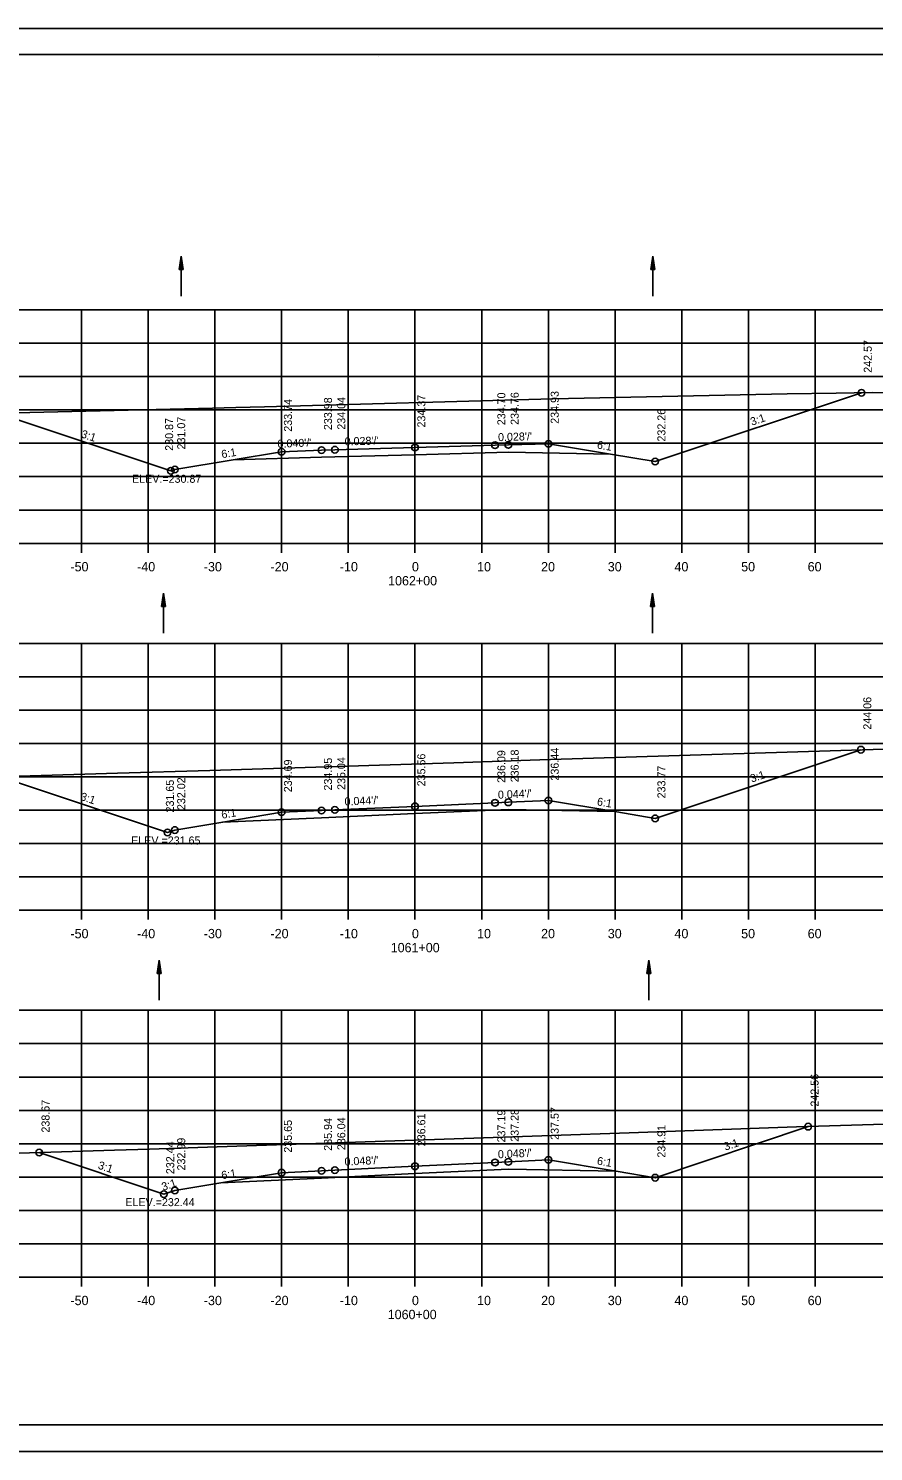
# Model space of a CAD drawing. Extents: x 1386544 to 1388153, y 379785 to 390999.
# Drawn here: x 1387301.7 to 1387428.4, y 388438.9 to 388652.2 of the extents above; entities that cross this region are included whole.
import ezdxf

# ---------------------------------------------------------------- set-up
doc = ezdxf.new("R2010")
doc.units = 0
for name, color, linetype in [('R_Alt Surface', 7, 'Continuous'), ('R_Axis', 7, 'Continuous'), ('R_Axis Annot', 7, 'Continuous'), ('R_Border', 7, 'Continuous'), ('R_Exist Surface', 7, 'Continuous'), ('R_Fin Surface', 7, 'Continuous'), ('R_Grid', 7, 'Continuous'), ('R_No Plot', 7, 'Continuous'), ('R_Water', 7, 'Continuous'), ('R_Xsect Elev', 7, 'Continuous'), ('R_Xsect Slope', 7, 'Continuous')]:
    doc.layers.add(name, color=color, linetype=linetype)

msp = doc.modelspace()

# ---------------------------------------------------------------- linework, layer by layer
at = {"layer": 'R_Alt Surface'}
for points in [[(1387332.4, 388587.56), (1387345.68, 388587.93), (1387359.68, 388588.32), (1387373.68, 388588.71), (1387389.02, 388588.4)], [(1387330.86, 388533.25), (1387345.68, 388533.9), (1387359.68, 388534.51), (1387373.68, 388535.13), (1387389.67, 388534.81)], [(1387330.55, 388479.16), (1387345.68, 388479.89), (1387359.68, 388480.56), (1387373.68, 388481.23), (1387389.84, 388480.91)]]:
    msp.add_lwpolyline(points, dxfattribs=at)
at = {"layer": 'R_Axis'}
for p, q in [((1387209.68, 388575.03), (1387509.68, 388575.03)), ((1387309.68, 388573.63), (1387309.68, 388575.03)), ((1387319.68, 388573.63), (1387319.68, 388575.03)), ((1387329.68, 388573.63), (1387329.68, 388575.03)), ((1387339.68, 388573.63), (1387339.68, 388575.03)), ((1387349.68, 388573.63), (1387349.68, 388575.03)), ((1387359.68, 388573.63), (1387359.68, 388575.03)), ((1387369.68, 388573.63), (1387369.68, 388575.03)), ((1387379.68, 388573.63), (1387379.68, 388575.03)), ((1387389.68, 388573.63), (1387389.68, 388575.03)), ((1387399.68, 388573.63), (1387399.68, 388575.03)), ((1387409.68, 388573.63), (1387409.68, 388575.03)), ((1387419.68, 388573.63), (1387419.68, 388575.03)), ((1387209.68, 388520.03), (1387509.68, 388520.03)), ((1387309.68, 388518.63), (1387309.68, 388520.03)), ((1387319.68, 388518.63), (1387319.68, 388520.03)), ((1387329.68, 388518.63), (1387329.68, 388520.03)), ((1387339.68, 388518.63), (1387339.68, 388520.03)), ((1387349.68, 388518.63), (1387349.68, 388520.03)), ((1387359.68, 388518.63), (1387359.68, 388520.03)), ((1387369.68, 388518.63), (1387369.68, 388520.03)), ((1387379.68, 388518.63), (1387379.68, 388520.03)), ((1387389.68, 388518.63), (1387389.68, 388520.03)), ((1387399.68, 388518.63), (1387399.68, 388520.03)), ((1387409.68, 388518.63), (1387409.68, 388520.03)), ((1387419.68, 388518.63), (1387419.68, 388520.03)), ((1387209.68, 388465.03), (1387509.68, 388465.03)), ((1387309.68, 388463.63), (1387309.68, 388465.03)), ((1387319.68, 388463.63), (1387319.68, 388465.03)), ((1387329.68, 388463.63), (1387329.68, 388465.03)), ((1387339.68, 388463.63), (1387339.68, 388465.03)), ((1387349.68, 388463.63), (1387349.68, 388465.03)), ((1387359.68, 388463.63), (1387359.68, 388465.03)), ((1387369.68, 388463.63), (1387369.68, 388465.03)), ((1387379.68, 388463.63), (1387379.68, 388465.03)), ((1387389.68, 388463.63), (1387389.68, 388465.03)), ((1387399.68, 388463.63), (1387399.68, 388465.03)), ((1387409.68, 388463.63), (1387409.68, 388465.03)), ((1387419.68, 388463.63), (1387419.68, 388465.03))]:
    msp.add_line(p, q, dxfattribs=at)
at = {"layer": 'R_Border'}
for p, q in [((1387201.68, 388648.33), (1387517.86, 388648.33)), ((1387354.2, 388648.07), (1387354.2, 388648.07)), ((1387354.2, 388648.07), (1387354.2, 388648.07)), ((1387517.86, 388442.87), (1387201.68, 388442.87))]:
    msp.add_line(p, q, dxfattribs=at)
at = {"layer": 'R_Exist Surface'}
for points in [[(1387209.68, 388592.26), (1387231.98, 388592.97), (1387240.65, 388593.22), (1387276.66, 388594.19), (1387278.16, 388594.22), (1387293.42, 388594.43), (1387329.3, 388595.29), (1387332.81, 388595.38), (1387337.12, 388595.5), (1387380.37, 388596.72), (1387415.51, 388597.46), (1387422.81, 388597.56), (1387428.24, 388597.63), (1387454.37, 388597.56), (1387481.14, 388597.5), (1387487.75, 388597.53), (1387500.44, 388597.57), (1387509.68, 388597.61)], [(1387209.68, 388537.32), (1387217.57, 388537.57), (1387219.27, 388537.63), (1387224.25, 388537.78), (1387258.54, 388538.83), (1387275.71, 388539.38), (1387279.56, 388539.5), (1387280.92, 388539.54), (1387283.94, 388539.63), (1387315.09, 388540.57), (1387328.92, 388540.96), (1387365.48, 388542.15), (1387378.42, 388542.57), (1387392.9, 388543.03), (1387428.4, 388544.15), (1387461.65, 388545.12), (1387476.98, 388545.56), (1387495.03, 388545.92), (1387509.68, 388546.08)], [(1387209.68, 388480.94), (1387232.79, 388481.54), (1387250.82, 388482), (1387261.52, 388482.37), (1387270.03, 388482.66), (1387314.61, 388484.06), (1387319.89, 388484.22), (1387330.01, 388484.56), (1387368.51, 388485.85), (1387391.81, 388486.66), (1387416.9, 388487.54), (1387448.16, 388488.49), (1387465.1, 388489), (1387481.77, 388489.61), (1387509.68, 388490.61)]]:
    msp.add_lwpolyline(points, dxfattribs=at)
at = {"layer": 'R_Fin Surface'}
for points in [[(1387297.22, 388594.52), (1387323.07, 388585.91), (1387323.68, 388586.11), (1387332.4, 388587.56), (1387339.68, 388588.77), (1387345.68, 388589.01), (1387347.68, 388589.07), (1387359.68, 388589.4), (1387371.68, 388589.74), (1387373.68, 388589.79), (1387379.68, 388589.96), (1387389.02, 388588.4), (1387395.68, 388587.29), (1387426.62, 388597.61)], [(1387297.52, 388540.04), (1387322.58, 388531.69), (1387323.68, 388532.05), (1387330.86, 388533.25), (1387339.68, 388534.72), (1387345.68, 388534.98), (1387347.68, 388535.07), (1387359.68, 388535.6), (1387371.68, 388536.12), (1387373.68, 388536.21), (1387379.68, 388536.47), (1387389.67, 388534.81), (1387395.68, 388533.8), (1387426.55, 388544.1)], [(1387303.33, 388483.7), (1387322.03, 388477.47), (1387323.68, 388478.02), (1387330.55, 388479.16), (1387339.68, 388480.69), (1387345.68, 388480.97), (1387347.68, 388481.07), (1387359.68, 388481.65), (1387371.68, 388482.22), (1387373.68, 388482.32), (1387379.68, 388482.61), (1387389.84, 388480.91), (1387395.68, 388479.94), (1387418.64, 388487.59)]]:
    msp.add_lwpolyline(points, dxfattribs=at)
at = {"layer": 'R_Grid'}
for p, q in [((1387209.68, 388610.03), (1387509.68, 388610.03)), ((1387309.68, 388575.03), (1387309.68, 388610.03)), ((1387319.68, 388575.03), (1387319.68, 388610.03)), ((1387329.68, 388575.03), (1387329.68, 388610.03)), ((1387339.68, 388575.03), (1387339.68, 388610.03)), ((1387349.68, 388575.03), (1387349.68, 388610.03)), ((1387359.68, 388575.03), (1387359.68, 388610.03)), ((1387369.68, 388575.03), (1387369.68, 388610.03)), ((1387379.68, 388575.03), (1387379.68, 388610.03)), ((1387389.68, 388575.03), (1387389.68, 388610.03)), ((1387399.68, 388575.03), (1387399.68, 388610.03)), ((1387409.68, 388575.03), (1387409.68, 388610.03)), ((1387419.68, 388575.03), (1387419.68, 388610.03)), ((1387209.68, 388605.03), (1387509.68, 388605.03)), ((1387209.68, 388600.03), (1387509.68, 388600.03)), ((1387209.68, 388595.03), (1387509.68, 388595.03)), ((1387209.68, 388590.03), (1387509.68, 388590.03)), ((1387209.68, 388585.03), (1387509.68, 388585.03)), ((1387209.68, 388580.03), (1387509.68, 388580.03)), ((1387209.68, 388575.03), (1387509.68, 388575.03)), ((1387209.68, 388560.03), (1387509.68, 388560.03)), ((1387309.68, 388520.03), (1387309.68, 388560.03)), ((1387319.68, 388520.03), (1387319.68, 388560.03)), ((1387329.68, 388520.03), (1387329.68, 388560.03)), ((1387339.68, 388520.03), (1387339.68, 388560.03)), ((1387349.68, 388520.03), (1387349.68, 388560.03)), ((1387359.68, 388520.03), (1387359.68, 388560.03)), ((1387369.68, 388520.03), (1387369.68, 388560.03)), ((1387379.68, 388520.03), (1387379.68, 388560.03)), ((1387389.68, 388520.03), (1387389.68, 388560.03)), ((1387399.68, 388520.03), (1387399.68, 388560.03)), ((1387409.68, 388520.03), (1387409.68, 388560.03)), ((1387419.68, 388520.03), (1387419.68, 388560.03)), ((1387209.68, 388555.03), (1387509.68, 388555.03)), ((1387209.68, 388550.03), (1387509.68, 388550.03)), ((1387209.68, 388545.03), (1387509.68, 388545.03)), ((1387209.68, 388540.03), (1387509.68, 388540.03)), ((1387209.68, 388535.03), (1387509.68, 388535.03)), ((1387209.68, 388530.03), (1387509.68, 388530.03)), ((1387209.68, 388525.03), (1387509.68, 388525.03)), ((1387209.68, 388520.03), (1387509.68, 388520.03)), ((1387209.68, 388505.03), (1387509.68, 388505.03)), ((1387309.68, 388465.03), (1387309.68, 388505.03)), ((1387319.68, 388465.03), (1387319.68, 388505.03)), ((1387329.68, 388465.03), (1387329.68, 388505.03)), ((1387339.68, 388465.03), (1387339.68, 388505.03)), ((1387349.68, 388465.03), (1387349.68, 388505.03)), ((1387359.68, 388465.03), (1387359.68, 388505.03)), ((1387369.68, 388465.03), (1387369.68, 388505.03)), ((1387379.68, 388465.03), (1387379.68, 388505.03)), ((1387389.68, 388465.03), (1387389.68, 388505.03)), ((1387399.68, 388465.03), (1387399.68, 388505.03)), ((1387409.68, 388465.03), (1387409.68, 388505.03)), ((1387419.68, 388465.03), (1387419.68, 388505.03)), ((1387209.68, 388500.03), (1387509.68, 388500.03)), ((1387209.68, 388495.03), (1387509.68, 388495.03)), ((1387209.68, 388490.03), (1387509.68, 388490.03)), ((1387209.68, 388485.03), (1387509.68, 388485.03)), ((1387209.68, 388480.03), (1387509.68, 388480.03)), ((1387209.68, 388475.03), (1387509.68, 388475.03)), ((1387209.68, 388470.03), (1387509.68, 388470.03)), ((1387209.68, 388465.03), (1387509.68, 388465.03))]:
    msp.add_line(p, q, dxfattribs=at)
at = {"layer": 'R_No Plot'}
for p, q in [((1387189.28, 388652.22), (1387522.61, 388652.22)), ((1387189.28, 388438.89), (1387522.61, 388438.89))]:
    msp.add_line(p, q, dxfattribs=at)
for points in [[(1387189.27, 388652.22), (1387522.61, 388652.22), (1387522.61, 388438.88), (1387189.27, 388438.88)], [(1387435.6, 388648.33), (1387455.22, 388648.33), (1387455.22, 388638.45), (1387471.33, 388638.45), (1387494.53, 388638.45), (1387494.53, 388614.11), (1387517.86, 388614.11), (1387517.86, 388442.87), (1387201.68, 388442.87), (1387201.68, 388648.33)]]:
    msp.add_lwpolyline(points, close=True, dxfattribs=at)
for centre in [(1387426.62, 388597.61), (1387371.68, 388589.74), (1387373.68, 388589.79), (1387379.68, 388589.96), (1387339.68, 388588.77), (1387345.68, 388589.01), (1387347.68, 388589.07), (1387359.68, 388589.4), (1387323.07, 388585.91), (1387323.68, 388586.11), (1387395.68, 388587.29), (1387426.55, 388544.1), (1387379.68, 388536.47), (1387339.68, 388534.72), (1387345.68, 388534.98), (1387347.68, 388535.07), (1387359.68, 388535.6), (1387371.68, 388536.12), (1387373.68, 388536.21), (1387395.68, 388533.8), (1387322.58, 388531.69), (1387323.68, 388532.05), (1387418.64, 388487.59), (1387303.33, 388483.7), (1387345.68, 388480.97), (1387347.68, 388481.07), (1387359.68, 388481.65), (1387371.68, 388482.22), (1387373.68, 388482.32), (1387379.68, 388482.61), (1387339.68, 388480.69), (1387395.68, 388479.94), (1387322.03, 388477.47), (1387323.68, 388478.02)]:
    msp.add_circle(centre, 0.5, dxfattribs=at)
at = {"layer": 'R_Water'}
for p, q in [((1387324.31, 388616.1), (1387324.61, 388618.1)), ((1387324.31, 388616.1), (1387324.61, 388618.1)), ((1387324.61, 388612.1), (1387324.61, 388618.1)), ((1387324.91, 388616.1), (1387324.61, 388618.1)), ((1387324.91, 388616.1), (1387324.61, 388618.1)), ((1387395.04, 388616.1), (1387395.34, 388618.1)), ((1387395.04, 388616.1), (1387395.34, 388618.1)), ((1387395.34, 388612.1), (1387395.34, 388618.1)), ((1387395.64, 388616.1), (1387395.34, 388618.1)), ((1387395.64, 388616.1), (1387395.34, 388618.1)), ((1387324.31, 388616.1), (1387324.91, 388616.1)), ((1387324.31, 388616.1), (1387324.91, 388616.1)), ((1387324.36, 388616.1), (1387324.61, 388617.76)), ((1387324.36, 388616.1), (1387324.61, 388617.76)), ((1387324.42, 388616.1), (1387324.61, 388617.42)), ((1387324.42, 388616.1), (1387324.61, 388617.42)), ((1387324.47, 388616.1), (1387324.61, 388617.09)), ((1387324.47, 388616.1), (1387324.61, 388617.09)), ((1387324.52, 388616.1), (1387324.61, 388616.75)), ((1387324.52, 388616.1), (1387324.61, 388616.75)), ((1387324.57, 388616.1), (1387324.61, 388616.41)), ((1387324.57, 388616.1), (1387324.61, 388616.41)), ((1387324.86, 388616.1), (1387324.61, 388617.76)), ((1387324.86, 388616.1), (1387324.61, 388617.76)), ((1387324.81, 388616.1), (1387324.61, 388617.42)), ((1387324.81, 388616.1), (1387324.61, 388617.42)), ((1387324.76, 388616.1), (1387324.61, 388617.09)), ((1387324.76, 388616.1), (1387324.61, 388617.09)), ((1387324.71, 388616.1), (1387324.61, 388616.75)), ((1387324.71, 388616.1), (1387324.61, 388616.75)), ((1387324.66, 388616.1), (1387324.61, 388616.41)), ((1387324.66, 388616.1), (1387324.61, 388616.41)), ((1387395.04, 388616.1), (1387395.64, 388616.1)), ((1387395.04, 388616.1), (1387395.64, 388616.1)), ((1387395.09, 388616.1), (1387395.34, 388617.76)), ((1387395.09, 388616.1), (1387395.34, 388617.76)), ((1387395.15, 388616.1), (1387395.34, 388617.42)), ((1387395.15, 388616.1), (1387395.34, 388617.42)), ((1387395.2, 388616.1), (1387395.34, 388617.09)), ((1387395.2, 388616.1), (1387395.34, 388617.09)), ((1387395.25, 388616.1), (1387395.34, 388616.75)), ((1387395.25, 388616.1), (1387395.34, 388616.75)), ((1387395.3, 388616.1), (1387395.34, 388616.41)), ((1387395.3, 388616.1), (1387395.34, 388616.41)), ((1387395.59, 388616.1), (1387395.34, 388617.76)), ((1387395.59, 388616.1), (1387395.34, 388617.76)), ((1387395.54, 388616.1), (1387395.34, 388617.42)), ((1387395.54, 388616.1), (1387395.34, 388617.42)), ((1387395.49, 388616.1), (1387395.34, 388617.09)), ((1387395.49, 388616.1), (1387395.34, 388617.09)), ((1387395.44, 388616.1), (1387395.34, 388616.75)), ((1387395.44, 388616.1), (1387395.34, 388616.75)), ((1387395.39, 388616.1), (1387395.34, 388616.41)), ((1387395.39, 388616.1), (1387395.34, 388616.41)), ((1387321.66, 388565.57), (1387321.96, 388567.57)), ((1387321.66, 388565.57), (1387321.96, 388567.57)), ((1387321.71, 388565.57), (1387321.96, 388567.24)), ((1387321.71, 388565.57), (1387321.96, 388567.24)), ((1387321.76, 388565.57), (1387321.96, 388566.89)), ((1387321.76, 388565.57), (1387321.96, 388566.89)), ((1387321.96, 388561.57), (1387321.96, 388567.57)), ((1387322.26, 388565.57), (1387321.96, 388567.57)), ((1387322.26, 388565.57), (1387321.96, 388567.57)), ((1387322.21, 388565.57), (1387321.96, 388567.24)), ((1387322.21, 388565.57), (1387321.96, 388567.24)), ((1387322.16, 388565.57), (1387321.96, 388566.89)), ((1387322.16, 388565.57), (1387321.96, 388566.89)), ((1387395, 388565.57), (1387395.3, 388567.57)), ((1387395, 388565.57), (1387395.3, 388567.57)), ((1387395.05, 388565.57), (1387395.3, 388567.24)), ((1387395.05, 388565.57), (1387395.3, 388567.24)), ((1387395.1, 388565.57), (1387395.3, 388566.89)), ((1387395.1, 388565.57), (1387395.3, 388566.89)), ((1387395.3, 388561.57), (1387395.3, 388567.57)), ((1387395.6, 388565.57), (1387395.3, 388567.57)), ((1387395.6, 388565.57), (1387395.3, 388567.57)), ((1387395.55, 388565.57), (1387395.3, 388567.24)), ((1387395.55, 388565.57), (1387395.3, 388567.24)), ((1387395.5, 388565.57), (1387395.3, 388566.89)), ((1387395.5, 388565.57), (1387395.3, 388566.89)), ((1387321.66, 388565.57), (1387322.26, 388565.57)), ((1387321.66, 388565.57), (1387322.26, 388565.57)), ((1387321.81, 388565.57), (1387321.96, 388566.56)), ((1387321.81, 388565.57), (1387321.96, 388566.56)), ((1387321.86, 388565.57), (1387321.96, 388566.22)), ((1387321.86, 388565.57), (1387321.96, 388566.22)), ((1387321.91, 388565.57), (1387321.96, 388565.89)), ((1387321.91, 388565.57), (1387321.96, 388565.89)), ((1387322.11, 388565.57), (1387321.96, 388566.56)), ((1387322.11, 388565.57), (1387321.96, 388566.56)), ((1387322.05, 388565.57), (1387321.96, 388566.22)), ((1387322.05, 388565.57), (1387321.96, 388566.22)), ((1387322, 388565.57), (1387321.96, 388565.89)), ((1387322, 388565.57), (1387321.96, 388565.89)), ((1387395, 388565.57), (1387395.6, 388565.57)), ((1387395, 388565.57), (1387395.6, 388565.57)), ((1387395.15, 388565.57), (1387395.3, 388566.56)), ((1387395.15, 388565.57), (1387395.3, 388566.56)), ((1387395.2, 388565.57), (1387395.3, 388566.22)), ((1387395.2, 388565.57), (1387395.3, 388566.22)), ((1387395.25, 388565.57), (1387395.3, 388565.89)), ((1387395.25, 388565.57), (1387395.3, 388565.89)), ((1387395.45, 388565.57), (1387395.3, 388566.56)), ((1387395.45, 388565.57), (1387395.3, 388566.56)), ((1387395.4, 388565.57), (1387395.3, 388566.22)), ((1387395.4, 388565.57), (1387395.3, 388566.22)), ((1387395.35, 388565.57), (1387395.3, 388565.89)), ((1387395.35, 388565.57), (1387395.3, 388565.89)), ((1387321.01, 388510.57), (1387321.31, 388512.57)), ((1387321.01, 388510.57), (1387321.31, 388512.57)), ((1387321.06, 388510.57), (1387321.31, 388512.24)), ((1387321.06, 388510.57), (1387321.31, 388512.24)), ((1387321.11, 388510.57), (1387321.31, 388511.89)), ((1387321.11, 388510.57), (1387321.31, 388511.89)), ((1387321.16, 388510.57), (1387321.31, 388511.56)), ((1387321.16, 388510.57), (1387321.31, 388511.56)), ((1387321.31, 388506.57), (1387321.31, 388512.57)), ((1387321.61, 388510.57), (1387321.31, 388512.57)), ((1387321.61, 388510.57), (1387321.31, 388512.57)), ((1387321.56, 388510.57), (1387321.31, 388512.24)), ((1387321.56, 388510.57), (1387321.31, 388512.24)), ((1387321.51, 388510.57), (1387321.31, 388511.89)), ((1387321.51, 388510.57), (1387321.31, 388511.89)), ((1387321.46, 388510.57), (1387321.31, 388511.56)), ((1387321.46, 388510.57), (1387321.31, 388511.56)), ((1387394.42, 388510.57), (1387394.72, 388512.57)), ((1387394.42, 388510.57), (1387394.72, 388512.57)), ((1387394.47, 388510.57), (1387394.72, 388512.24)), ((1387394.47, 388510.57), (1387394.72, 388512.24)), ((1387394.52, 388510.57), (1387394.72, 388511.89)), ((1387394.52, 388510.57), (1387394.72, 388511.89)), ((1387394.57, 388510.57), (1387394.72, 388511.56)), ((1387394.57, 388510.57), (1387394.72, 388511.56)), ((1387394.72, 388506.57), (1387394.72, 388512.57)), ((1387395.02, 388510.57), (1387394.72, 388512.57)), ((1387395.02, 388510.57), (1387394.72, 388512.57)), ((1387394.97, 388510.57), (1387394.72, 388512.24)), ((1387394.97, 388510.57), (1387394.72, 388512.24)), ((1387394.91, 388510.57), (1387394.72, 388511.89)), ((1387394.91, 388510.57), (1387394.72, 388511.89)), ((1387394.86, 388510.57), (1387394.72, 388511.56)), ((1387394.86, 388510.57), (1387394.72, 388511.56)), ((1387321.01, 388510.57), (1387321.61, 388510.57)), ((1387321.01, 388510.57), (1387321.61, 388510.57)), ((1387321.21, 388510.57), (1387321.31, 388511.22)), ((1387321.21, 388510.57), (1387321.31, 388511.22)), ((1387321.26, 388510.57), (1387321.31, 388510.89)), ((1387321.26, 388510.57), (1387321.31, 388510.89)), ((1387321.41, 388510.57), (1387321.31, 388511.22)), ((1387321.41, 388510.57), (1387321.31, 388511.22)), ((1387321.36, 388510.57), (1387321.31, 388510.89)), ((1387321.36, 388510.57), (1387321.31, 388510.89)), ((1387394.42, 388510.57), (1387395.02, 388510.57)), ((1387394.42, 388510.57), (1387395.02, 388510.57)), ((1387394.62, 388510.57), (1387394.72, 388511.22)), ((1387394.62, 388510.57), (1387394.72, 388511.22)), ((1387394.67, 388510.57), (1387394.72, 388510.89)), ((1387394.67, 388510.57), (1387394.72, 388510.89)), ((1387394.81, 388510.57), (1387394.72, 388511.22)), ((1387394.81, 388510.57), (1387394.72, 388511.22)), ((1387394.76, 388510.57), (1387394.72, 388510.89)), ((1387394.76, 388510.57), (1387394.72, 388510.89))]:
    msp.add_line(p, q, dxfattribs=at)

# ---------------------------------------------------------------- texts
at = {"layer": 'R_Axis Annot'}
for s, p in [('-50', (1387308.02, 388570.83)), ('-40', (1387318.02, 388570.83)), ('-30', (1387328.02, 388570.83)), ('-20', (1387338.02, 388570.83)), ('-10', (1387348.41, 388570.83)), ('0', (1387359.22, 388570.83)), ('10', (1387368.99, 388570.83)), ('20', (1387378.59, 388570.83)), ('30', (1387388.59, 388570.83)), ('40', (1387398.59, 388570.83)), ('50', (1387408.59, 388570.83)), ('60', (1387418.56, 388570.83)), ('1062+00', (1387355.65, 388568.73)), ('-50', (1387308.02, 388515.83)), ('-40', (1387318.02, 388515.83)), ('-30', (1387328.02, 388515.83)), ('-20', (1387338.02, 388515.83)), ('-10', (1387348.41, 388515.83)), ('0', (1387359.22, 388515.83)), ('10', (1387368.99, 388515.83)), ('20', (1387378.59, 388515.83)), ('30', (1387388.59, 388515.83)), ('40', (1387398.59, 388515.83)), ('50', (1387408.59, 388515.83)), ('60', (1387418.56, 388515.83)), ('1061+00', (1387356.04, 388513.73)), ('-50', (1387308.02, 388460.83)), ('-40', (1387318.02, 388460.83)), ('-30', (1387328.02, 388460.83)), ('-20', (1387338.02, 388460.83)), ('-10', (1387348.41, 388460.83)), ('0', (1387359.22, 388460.83)), ('10', (1387368.99, 388460.83)), ('20', (1387378.59, 388460.83)), ('30', (1387388.59, 388460.83)), ('40', (1387398.59, 388460.83)), ('50', (1387408.59, 388460.83)), ('60', (1387418.56, 388460.83)), ('1060+00', (1387355.59, 388458.73))]:
    msp.add_text(s, height=1.4, dxfattribs=at).set_placement(p)
at = {"layer": 'R_Xsect Elev'}
for s, p in [('242.57', (1387428.17, 388600.61)), ('233.74', (1387341.23, 388591.77)), ('233.98', (1387347.23, 388592.01)), ('234.04', (1387349.23, 388592.07)), ('234.37', (1387361.23, 388592.4)), ('234.70', (1387373.23, 388592.74)), ('234.76', (1387375.23, 388592.79)), ('234.93', (1387381.23, 388592.96)), ('232.26', (1387397.23, 388590.29)), ('230.87', (1387323.42, 388588.91)), ('231.07', (1387325.23, 388589.11)), ('244.06', (1387428.1, 388547.1)), ('235.56', (1387361.23, 388538.6)), ('236.09', (1387373.23, 388539.12)), ('236.18', (1387375.23, 388539.21)), ('236.44', (1387381.23, 388539.47)), ('234.69', (1387341.23, 388537.72)), ('234.95', (1387347.23, 388537.98)), ('235.04', (1387349.23, 388538.07)), ('233.77', (1387397.23, 388536.8)), ('231.65', (1387323.53, 388534.69)), ('232.02', (1387325.23, 388535.05)), ('242.56', (1387420.19, 388490.59)), ('238.67', (1387304.88, 388486.7)), ('237.19', (1387373.23, 388485.22)), ('237.28', (1387375.23, 388485.32)), ('237.57', (1387381.23, 388485.61)), ('235.65', (1387341.23, 388483.69)), ('235.94', (1387347.23, 388483.97)), ('236.04', (1387349.23, 388484.07)), ('236.61', (1387361.23, 388484.65)), ('232.99', (1387325.23, 388481.02)), ('234.91', (1387397.23, 388482.94)), ('232.44', (1387323.58, 388480.47))]:
    msp.add_text(s, height=1.2, rotation=90, dxfattribs=at).set_placement(p)
for s, p in [('ELEV.=230.87', (1387317.25, 388584.11)), ('ELEV.=231.65', (1387317.12, 388529.89)), ('ELEV.=232.44', (1387316.25, 388475.67))]:
    msp.add_text(s, height=1.2, dxfattribs=at).set_placement(p)
at = {"layer": 'R_Xsect Slope'}
for s, rotation, p in [('3:1', 18.4349, (1387410.2, 388592.66)), ('3:1', 341.5651, (1387309.52, 388590.95)), ("0.040'/'", 2.2906, (1387339.09, 388589.35)), ("0.028'/'", 1.5923, (1387349.15, 388589.71)), ("0.028'/'", 1.5923, (1387372.15, 388590.35)), ('6:1', 350.5377, (1387386.91, 388589.26)), ('6:1', 9.4623, (1387330.75, 388587.79)), ('3:1', 18.4349, (1387410.17, 388539.16)), ('3:1', 341.5651, (1387309.42, 388536.6)), ("0.044'/'", 2.5079, (1387349.14, 388535.73)), ("0.044'/'", 2.5079, (1387372.14, 388536.74)), ('6:1', 350.5377, (1387386.91, 388535.77)), ('6:1', 9.4623, (1387330.75, 388533.74)), ('3:1', 18.4349, (1387406.21, 388483.98)), ("0.048'/'", 2.7481, (1387372.14, 388482.84)), ('3:1', 341.5651, (1387312.05, 388481.32)), ("0.048'/'", 2.7481, (1387349.14, 388481.74)), ('6:1', 350.5377, (1387386.91, 388481.91)), ('3:1', 18.4349, (1387321.91, 388477.96)), ('6:1', 9.4623, (1387330.75, 388479.7))]:
    msp.add_text(s, height=1.2, rotation=rotation, dxfattribs=at).set_placement(p)

doc.saveas('drawing.dxf')
